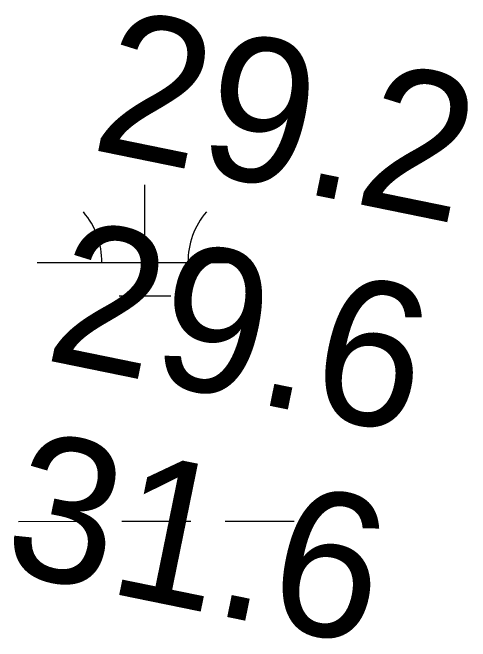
# Model space of a CAD drawing. Extents: x 3297753 to 3335611, y 652252 to 677623.
# Drawn here: x 3326497.7 to 3326710.3, y 669506.2 to 669798.1 of the extents above; entities that cross this region are included whole.
import ezdxf

# ---------------------------------------------------------------- set-up
doc = ezdxf.new("R2010")
doc.units = 0
doc.layers.add('V-RIVR-RANG', color=7, linetype='Continuous')
doc.layers.add('V-WETL-SWMP', color=7, linetype='Continuous')

msp = doc.modelspace()

# ---------------------------------------------------------------- linework, layer by layer
at = {"layer": 'V-WETL-SWMP'}
for p, q in [((3326559.17, 669682.04), (3326559.13, 669718.04)), ((3326509.17, 669681.99), (3326609.17, 669682.09)), ((3326547.19, 669666.6), (3326571.19, 669666.62)), ((3326500.45, 669561.91), (3326532.45, 669561.94)), ((3326548.45, 669561.96), (3326580.45, 669561.99)), ((3326596.45, 669562.01), (3326628.45, 669562.04))]:
    msp.add_line(p, q, dxfattribs=at)
for centre, start, end in [((3326503.93, 669682.46), 359.2865, 40.8301), ((3326614.41, 669682.57), 139.2865, 180.8301)]:
    msp.add_arc(centre, 35.25, start, end, dxfattribs=at)

# ---------------------------------------------------------------- texts
at = {"layer": 'V-RIVR-RANG'}
for s, p in [('29.2', (3326533.07, 669734.76)), ('29.6', (3326511.49, 669637.11)), ('31.6', (3326491.71, 669539.08))]:
    msp.add_text(s, height=67, rotation=348.4583, dxfattribs=at).set_placement(p)

doc.saveas('drawing.dxf')
